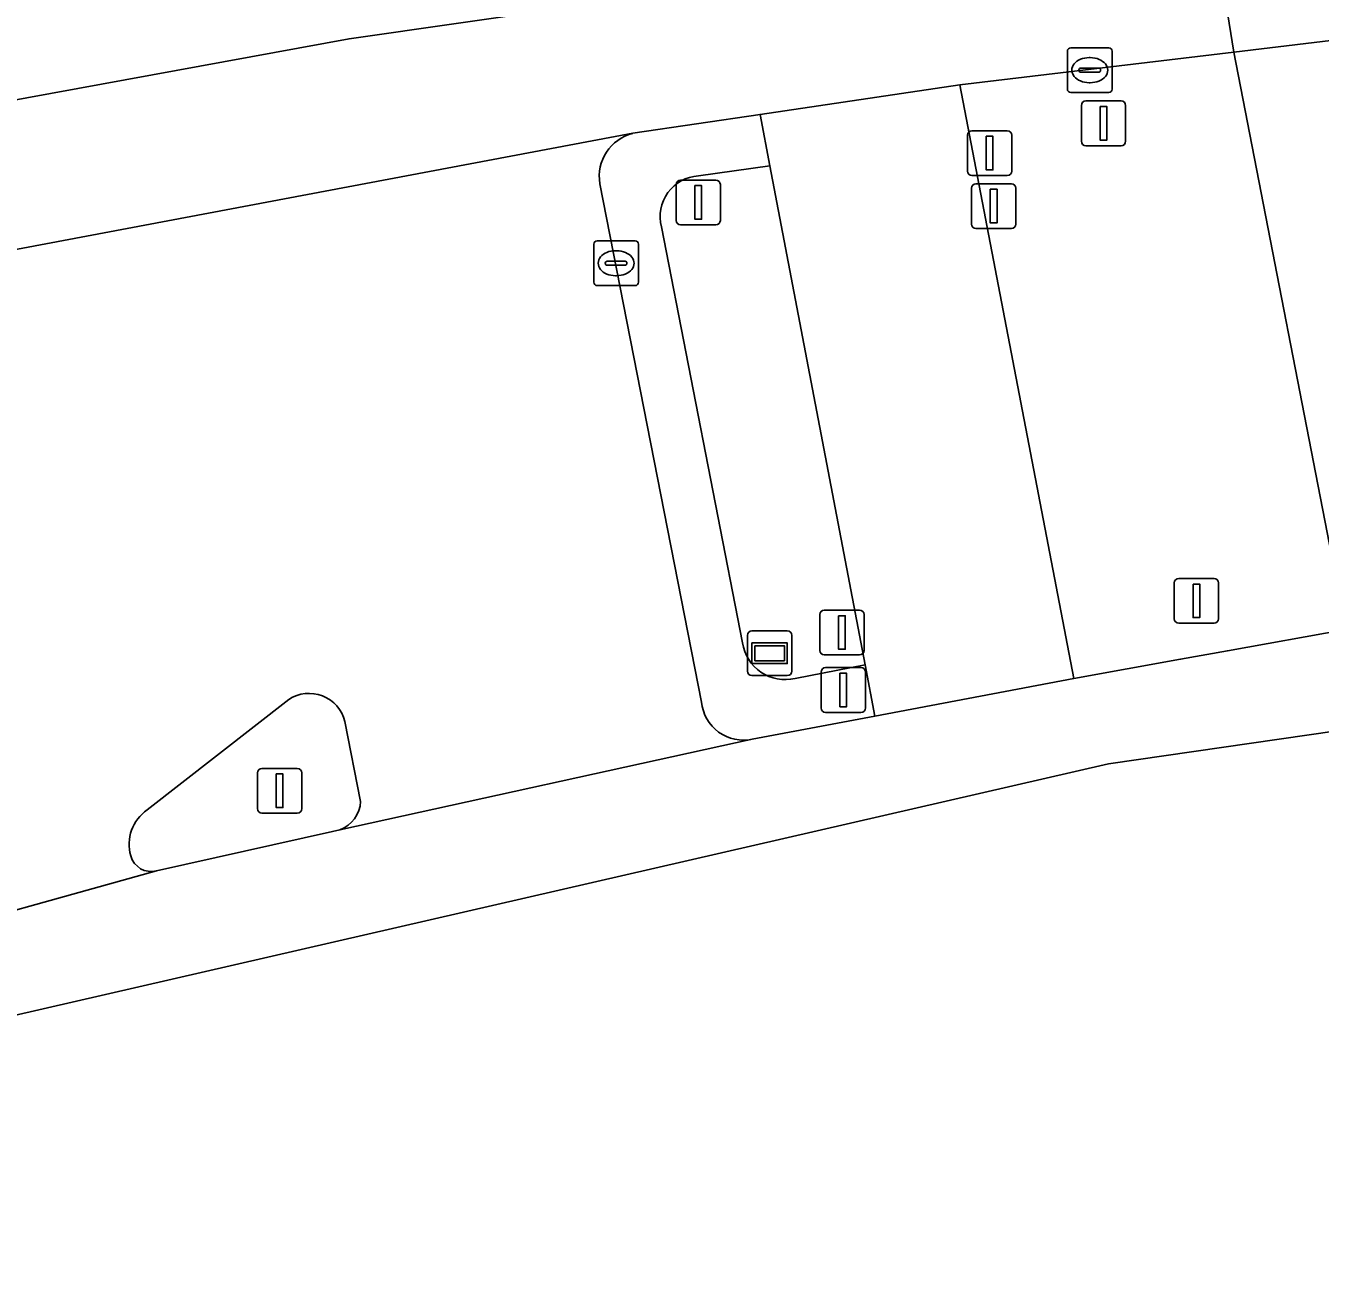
# Model space of a CAD drawing. Extents: x 161477 to 163040, y 383680 to 384871.
# Drawn here: x 161513.78 to 161542.7, y 383972.36 to 384000.14 of the extents above; entities that cross this region are included whole.
import ezdxf

# ---------------------------------------------------------------- set-up
doc = ezdxf.new("R2010")
doc.units = 0
for name, color, linetype in [('IMGEO_Berm_groen', 7, 'Continuous'), ('IMGEO_Drukknoppaal', 7, 'Continuous'), ('IMGEO_Fietspad_open', 7, 'Continuous'), ('IMGEO_Kolk', 7, 'Continuous'), ('IMGEO_Rijbaan_lokaal_gesloten', 7, 'Continuous'), ('IMGEO_Verkeerseiland_groen', 7, 'Continuous'), ('IMGEO_Verkeerseiland_open', 7, 'Continuous'), ('IMGEO_Verkeersregelinstallatiepaal', 7, 'Continuous'), ('IMGEO_Voetpad_open', 7, 'Continuous'), ('IMGEO_Wegwijzer', 7, 'Continuous')]:
    doc.layers.add(name, color=color, linetype=linetype)

msp = doc.modelspace()

# ---------------------------------------------------------------- linework, layer by layer
at = {"layer": 'IMGEO_Berm_groen'}
msp.add_lwpolyline([(161674.624, 384000), (161676.32, 384000.223), (161676.305, 384000.343), (161675.637, 384006.22), (161628.137, 384004.939), (161617.592, 384004.744), (161607.316, 384004.541), (161597.065, 384004.197), (161586.783, 384003.739), (161576.478, 384003.134), (161566.247, 384002.318), (161556.038, 384001.263), (161544.543, 384000), (161540.768, 383999.549), (161543.159, 383987.248), (161543.275, 383986.654), (161543.296, 383986.545)], dxfattribs=at)
at = {"layer": 'IMGEO_Drukknoppaal'}
for p, q in [((161534.909, 383995.71), (161534.909, 383996.51)), ((161534.909, 383996.51), (161534.909, 383995.71)), ((161535.009, 383996.61), (161535.799, 383996.61)), ((161535.799, 383996.61), (161535.009, 383996.61)), ((161535.899, 383996.51), (161535.899, 383995.71)), ((161535.899, 383995.71), (161535.899, 383996.51)), ((161535.799, 383995.61), (161535.009, 383995.61)), ((161535.009, 383995.61), (161535.799, 383995.61)), ((161531.518, 383986.185), (161531.518, 383986.985)), ((161531.518, 383986.985), (161531.518, 383986.185)), ((161531.618, 383987.085), (161532.408, 383987.085)), ((161532.408, 383987.085), (161531.618, 383987.085)), ((161532.508, 383986.985), (161532.508, 383986.185)), ((161532.508, 383986.185), (161532.508, 383986.985)), ((161532.408, 383986.085), (161531.618, 383986.085)), ((161531.618, 383986.085), (161532.408, 383986.085))]:
    msp.add_line(p, q, dxfattribs=at)
for points in [[(161535.329, 383996.485), (161535.479, 383996.485), (161535.479, 383995.735), (161535.329, 383995.735), (161535.329, 383996.485)], [(161531.938, 383986.96), (161532.088, 383986.96), (161532.088, 383986.21), (161531.938, 383986.21), (161531.938, 383986.96)]]:
    msp.add_lwpolyline(points, dxfattribs=at)
for centre, start, end in [((161535.009, 383996.51), 90, 180), ((161535.009, 383996.51), 90, 180), ((161535.799, 383996.51), 0, 90), ((161535.799, 383996.51), 360, 90), ((161535.009, 383995.71), 180, 270), ((161535.009, 383995.71), 180, 270), ((161535.799, 383995.71), 270, 0), ((161535.799, 383995.71), 270, 0), ((161531.618, 383986.985), 90, 180), ((161531.618, 383986.985), 90, 180), ((161532.408, 383986.985), 0, 90), ((161532.408, 383986.985), 360, 90), ((161531.618, 383986.185), 180, 270), ((161531.618, 383986.185), 180, 270), ((161532.408, 383986.185), 270, 0), ((161532.408, 383986.185), 270, 0)]:
    msp.add_arc(centre, 0.1, start, end, dxfattribs=at)
at = {"layer": 'IMGEO_Fietspad_open'}
msp.add_lwpolyline([(161534.648, 383998.817), (161530.186, 383998.16), (161530.406, 383997.01), (161532.533, 383985.861), (161532.751, 383984.717), (161537.192, 383985.555)], close=True, dxfattribs=at)
at = {"layer": 'IMGEO_Kolk'}
for p, q in [((161537.05, 383998.721), (161537.05, 383999.573)), ((161537.125, 383999.647), (161537.977, 383999.647)), ((161538.051, 383999.573), (161538.051, 383998.721)), ((161537.538, 383999.427), (161537.563, 383999.427)), ((161537.309, 383999.141), (161537.309, 383999.153)), ((161537.747, 383999.104), (161537.349, 383999.104)), ((161537.352, 383999.19), (161537.75, 383999.19)), ((161537.793, 383999.153), (161537.793, 383999.141)), ((161537.561, 383998.867), (161537.536, 383998.867)), ((161537.977, 383998.647), (161537.125, 383998.647)), ((161526.468, 383994.408), (161526.468, 383995.26)), ((161526.543, 383995.334), (161527.395, 383995.334)), ((161527.469, 383995.26), (161527.469, 383994.408)), ((161526.956, 383995.114), (161526.981, 383995.114)), ((161526.727, 383994.828), (161526.727, 383994.84)), ((161527.165, 383994.791), (161526.767, 383994.791)), ((161526.77, 383994.877), (161527.168, 383994.877)), ((161527.211, 383994.84), (161527.211, 383994.828)), ((161527.395, 383994.334), (161526.543, 383994.334)), ((161526.979, 383994.554), (161526.954, 383994.554))]:
    msp.add_line(p, q, dxfattribs=at)
for points in [[(161537.05, 383998.721), (161537.05, 383999.573)], [(161537.125, 383999.647), (161537.977, 383999.647)], [(161538.051, 383999.573), (161538.051, 383998.721)], [(161537.977, 383998.647), (161537.125, 383998.647)], [(161526.468, 383994.408), (161526.468, 383995.26)], [(161526.543, 383995.334), (161527.395, 383995.334)], [(161527.469, 383995.26), (161527.469, 383994.408)], [(161527.395, 383994.334), (161526.543, 383994.334)]]:
    msp.add_lwpolyline(points, dxfattribs=at)
for centre, radius, start, end in [((161537.127, 383999.571), 0.0765, 91.552, 178.448), ((161537.127, 383999.571), 0.0765, 91.552, 178.448), ((161537.975, 383999.571), 0.0765, 1.552, 88.448), ((161537.975, 383999.571), 0.0765, 1.552, 88.448), ((161537.349, 383999.15), 0.0403, 85.8775, 175.7526), ((161537.346, 383999.14), 0.0366, 178.938, 274.7102), ((161537.75, 383999.147), 0.043, 264.8664, 352.4533), ((161537.754, 383999.152), 0.0386, 1.7309, 96.639), ((161537.127, 383998.723), 0.0765, 181.552, 268.448), ((161537.127, 383998.723), 0.0765, 181.552, 268.448), ((161537.975, 383998.723), 0.0765, 271.552, 358.448), ((161537.975, 383998.723), 0.0765, 271.552, 358.448), ((161526.545, 383995.258), 0.0765, 91.552, 178.448), ((161526.545, 383995.258), 0.0765, 91.552, 178.448), ((161527.393, 383995.258), 0.0765, 1.552, 88.448), ((161527.393, 383995.258), 0.0765, 1.552, 88.448), ((161526.767, 383994.837), 0.0403, 85.8775, 175.7526), ((161526.764, 383994.827), 0.0366, 178.938, 274.7102), ((161527.168, 383994.834), 0.043, 264.8664, 352.4533), ((161527.172, 383994.839), 0.0386, 1.7309, 96.639), ((161526.545, 383994.41), 0.0765, 181.552, 268.448), ((161526.545, 383994.41), 0.0765, 181.552, 268.448), ((161527.393, 383994.41), 0.0765, 271.552, 358.448), ((161527.393, 383994.41), 0.0765, 271.552, 358.448)]:
    msp.add_arc(centre, radius, start, end, dxfattribs=at)
for centre, major_axis, ratio, start_param, end_param in [((161537.537, 383999.147), (-0.387, 0.002), 0.722429, 4.712389, 7.853982), ((161537.562, 383999.147), (-0.39, 0.002), 0.717154, 1.570796, 4.712389), ((161526.955, 383994.834), (-0.387, 0.002), 0.722429, 4.712389, 7.853982), ((161526.98, 383994.834), (-0.39, 0.002), 0.717154, 1.570796, 4.712389)]:
    msp.add_ellipse(centre, major_axis=major_axis, ratio=ratio, start_param=start_param, end_param=end_param, dxfattribs=at)
at = {"layer": 'IMGEO_Rijbaan_lokaal_gesloten'}
for points in [[(161486.217, 383992.966), (161487.915, 383993.382), (161495.458, 383994.932), (161504.921, 383996.902), (161521.003, 383999.847), (161525.836, 384000.536), (161529.171, 384001.055), (161540.294, 384002.523), (161539.778, 384005.647), (161539.126, 384009.289), (161532.775, 384008.988)], [(161498.768, 383992.075), (161500, 383992.33), (161504.881, 383993.338), (161509.809, 383994.271), (161511.491, 383994.752), (161527.343, 383997.736), (161530.186, 383998.16), (161534.648, 383998.817), (161540.768, 383999.549), (161540.294, 384002.523), (161529.171, 384001.055), (161525.836, 384000.536), (161521.003, 383999.847), (161504.921, 383996.902), (161495.458, 383994.932), (161487.915, 383993.382), (161486.217, 383992.966), (161487.841, 383980.35)], [(161527.343, 383997.736), (161511.491, 383994.752), (161509.809, 383994.271)], [(161528.875, 383985.027), (161526.606, 383996.611)], [(161488.678, 383973.849), (161488.869, 383972.362), (161537.973, 383983.648), (161543.69, 383984.477), (161543.296, 383986.545), (161543.275, 383986.654), (161540.627, 383986.176), (161539.58, 383985.986), (161537.192, 383985.555), (161532.751, 383984.717), (161530.01, 383984.198), (161520.793, 383982.178), (161520.633, 383982.141), (161516.701, 383981.259), (161510.713, 383979.591), (161488.678, 383973.849)], [(161516.493, 383982.62), (161519.654, 383985.086)], [(161520.91, 383984.596), (161521.259, 383982.81)], [(161520.793, 383982.178), (161530.01, 383984.198)], [(161488.678, 383973.849), (161510.713, 383979.591), (161516.701, 383981.259)]]:
    msp.add_lwpolyline(points, dxfattribs=at)
msp.add_lwpolyline([(161675.32, 384009.03), (161672.552, 384008.94), (161649.838, 384008.505), (161627.231, 384007.962), (161610.875, 384007.69), (161591.747, 384006.929), (161571.858, 384005.787), (161555.23, 384004.156), (161540.294, 384002.523), (161540.768, 383999.549), (161544.543, 384000), (161556.038, 384001.263), (161566.247, 384002.318), (161576.478, 384003.134), (161586.783, 384003.739), (161597.065, 384004.197), (161607.316, 384004.541), (161617.592, 384004.744), (161628.137, 384004.939), (161675.637, 384006.22)], close=True, dxfattribs=at)
for centre, radius, start, end in [((161527.579, 383996.777), 0.987, 103.833, 189.7085), ((161520.11, 383984.401), 0.823, 13.7036, 123.6722), ((161529.819, 383985.127), 0.949, 186.0682, 281.6432), ((161520.558, 383982.839), 0.701, 289.5507, 357.6435), ((161517.007, 383981.856), 0.921, 123.9059, 196.5675), ((161516.582, 383981.719), 0.475, 195.4162, 284.4544)]:
    msp.add_arc(centre, radius, start, end, dxfattribs=at)
at = {"layer": 'IMGEO_Verkeerseiland_groen'}
for points in [[(161530.406, 383997.01), (161528.807, 383996.787)], [(161530.965, 383985.556), (161532.533, 383985.861), (161530.406, 383997.01)], [(161527.982, 383995.647), (161529.792, 383986.351)]]:
    msp.add_lwpolyline(points, dxfattribs=at)
for centre, radius, start, end in [((161528.866, 383995.876), 0.913, 93.6857, 194.529), ((161530.744, 383986.493), 0.962, 188.4668, 283.2783)]:
    msp.add_arc(centre, radius, start, end, dxfattribs=at)
at = {"layer": 'IMGEO_Verkeerseiland_open'}
for points in [[(161530.186, 383998.16), (161527.343, 383997.736)], [(161528.807, 383996.787), (161530.406, 383997.01), (161530.186, 383998.16)], [(161526.606, 383996.611), (161528.875, 383985.027)], [(161529.792, 383986.351), (161527.982, 383995.647)], [(161530.01, 383984.198), (161532.751, 383984.717), (161532.533, 383985.861), (161530.965, 383985.556)], [(161519.654, 383985.086), (161516.493, 383982.62)], [(161521.259, 383982.81), (161520.91, 383984.596)], [(161516.701, 383981.259), (161520.633, 383982.141), (161520.793, 383982.178)]]:
    msp.add_lwpolyline(points, dxfattribs=at)
for centre, radius, start, end in [((161527.579, 383996.777), 0.987, 103.833, 189.7085), ((161528.866, 383995.876), 0.913, 93.6857, 194.529), ((161530.744, 383986.493), 0.962, 188.4668, 283.2783), ((161520.11, 383984.401), 0.823, 13.7036, 123.6722), ((161529.819, 383985.127), 0.949, 186.0682, 281.6432), ((161520.558, 383982.839), 0.701, 289.5507, 357.6435), ((161517.007, 383981.856), 0.921, 123.9059, 196.5675), ((161516.582, 383981.719), 0.475, 195.4162, 284.4544)]:
    msp.add_arc(centre, radius, start, end, dxfattribs=at)
at = {"layer": 'IMGEO_Verkeersregelinstallatiepaal'}
for p, q in [((161537.463, 383998.459), (161538.253, 383998.459)), ((161538.253, 383998.459), (161537.463, 383998.459)), ((161537.363, 383997.559), (161537.363, 383998.359)), ((161537.363, 383998.359), (161537.363, 383997.559)), ((161538.353, 383998.359), (161538.353, 383997.559)), ((161538.353, 383997.559), (161538.353, 383998.359)), ((161534.919, 383997.794), (161535.709, 383997.794)), ((161535.709, 383997.794), (161534.919, 383997.794)), ((161534.819, 383996.894), (161534.819, 383997.694)), ((161534.819, 383997.694), (161534.819, 383996.894)), ((161535.809, 383997.694), (161535.809, 383996.894)), ((161535.809, 383996.894), (161535.809, 383997.694)), ((161538.253, 383997.459), (161537.463, 383997.459)), ((161537.463, 383997.459), (161538.253, 383997.459)), ((161528.407, 383996.692), (161529.197, 383996.692)), ((161529.197, 383996.692), (161528.407, 383996.692)), ((161535.709, 383996.794), (161534.919, 383996.794)), ((161534.919, 383996.794), (161535.709, 383996.794)), ((161528.307, 383995.792), (161528.307, 383996.592)), ((161528.307, 383996.592), (161528.307, 383995.792)), ((161529.297, 383996.592), (161529.297, 383995.792)), ((161529.297, 383995.792), (161529.297, 383996.592)), ((161529.197, 383995.692), (161528.407, 383995.692)), ((161528.407, 383995.692), (161529.197, 383995.692)), ((161539.44, 383986.891), (161539.44, 383987.691)), ((161539.44, 383987.691), (161539.44, 383986.891)), ((161539.54, 383987.791), (161540.33, 383987.791)), ((161540.33, 383987.791), (161539.54, 383987.791)), ((161540.43, 383987.691), (161540.43, 383986.891)), ((161540.43, 383986.891), (161540.43, 383987.691)), ((161540.33, 383986.791), (161539.54, 383986.791)), ((161539.54, 383986.791), (161540.33, 383986.791)), ((161531.548, 383984.899), (161531.548, 383985.699)), ((161531.548, 383985.699), (161531.548, 383984.899)), ((161531.648, 383985.799), (161532.438, 383985.799)), ((161532.438, 383985.799), (161531.648, 383985.799)), ((161532.538, 383985.699), (161532.538, 383984.899)), ((161532.538, 383984.899), (161532.538, 383985.699)), ((161532.438, 383984.799), (161531.648, 383984.799)), ((161531.648, 383984.799), (161532.438, 383984.799)), ((161518.954, 383982.649), (161518.954, 383983.449)), ((161518.954, 383983.449), (161518.954, 383982.649)), ((161519.054, 383983.549), (161519.844, 383983.549)), ((161519.844, 383983.549), (161519.054, 383983.549)), ((161519.944, 383983.449), (161519.944, 383982.649)), ((161519.944, 383982.649), (161519.944, 383983.449)), ((161519.844, 383982.549), (161519.054, 383982.549)), ((161519.054, 383982.549), (161519.844, 383982.549))]:
    msp.add_line(p, q, dxfattribs=at)
for points in [[(161537.783, 383998.334), (161537.933, 383998.334), (161537.933, 383997.584), (161537.783, 383997.584), (161537.783, 383998.334)], [(161535.239, 383997.669), (161535.389, 383997.669), (161535.389, 383996.919), (161535.239, 383996.919), (161535.239, 383997.669)], [(161528.727, 383996.567), (161528.877, 383996.567), (161528.877, 383995.817), (161528.727, 383995.817), (161528.727, 383996.567)], [(161539.86, 383987.666), (161540.01, 383987.666), (161540.01, 383986.916), (161539.86, 383986.916), (161539.86, 383987.666)], [(161531.968, 383985.674), (161532.118, 383985.674), (161532.118, 383984.924), (161531.968, 383984.924), (161531.968, 383985.674)], [(161519.374, 383983.424), (161519.524, 383983.424), (161519.524, 383982.674), (161519.374, 383982.674), (161519.374, 383983.424)]]:
    msp.add_lwpolyline(points, dxfattribs=at)
for centre, start, end in [((161537.463, 383998.359), 90, 180), ((161537.463, 383998.359), 90, 180), ((161538.253, 383998.359), 0, 90), ((161538.253, 383998.359), 360, 90), ((161534.919, 383997.694), 90, 180), ((161534.919, 383997.694), 90, 180), ((161535.709, 383997.694), 0, 90), ((161535.709, 383997.694), 360, 90), ((161537.463, 383997.559), 180, 270), ((161537.463, 383997.559), 180, 270), ((161538.253, 383997.559), 270, 0), ((161538.253, 383997.559), 270, 0), ((161528.407, 383996.592), 90, 180), ((161528.407, 383996.592), 90, 180), ((161529.197, 383996.592), 0, 90), ((161529.197, 383996.592), 360, 90), ((161534.919, 383996.894), 180, 270), ((161534.919, 383996.894), 180, 270), ((161535.709, 383996.894), 270, 0), ((161535.709, 383996.894), 270, 0), ((161528.407, 383995.792), 180, 270), ((161528.407, 383995.792), 180, 270), ((161529.197, 383995.792), 270, 0), ((161529.197, 383995.792), 270, 0), ((161539.54, 383987.691), 90, 180), ((161539.54, 383987.691), 90, 180), ((161540.33, 383987.691), 0, 90), ((161540.33, 383987.691), 360, 90), ((161539.54, 383986.891), 180, 270), ((161539.54, 383986.891), 180, 270), ((161540.33, 383986.891), 270, 0), ((161540.33, 383986.891), 270, 0), ((161531.648, 383985.699), 90, 180), ((161531.648, 383985.699), 90, 180), ((161532.438, 383985.699), 0, 90), ((161532.438, 383985.699), 360, 90), ((161531.648, 383984.899), 180, 270), ((161531.648, 383984.899), 180, 270), ((161532.438, 383984.899), 270, 0), ((161532.438, 383984.899), 270, 0), ((161519.054, 383983.449), 90, 180), ((161519.054, 383983.449), 90, 180), ((161519.844, 383983.449), 0, 90), ((161519.844, 383983.449), 360, 90), ((161519.054, 383982.649), 180, 270), ((161519.054, 383982.649), 180, 270), ((161519.844, 383982.649), 270, 0), ((161519.844, 383982.649), 270, 0)]:
    msp.add_arc(centre, 0.1, start, end, dxfattribs=at)
at = {"layer": 'IMGEO_Voetpad_open'}
msp.add_lwpolyline([(161540.768, 383999.549), (161534.648, 383998.817), (161537.192, 383985.555), (161539.58, 383985.986), (161540.627, 383986.176), (161543.275, 383986.654), (161543.159, 383987.248)], close=True, dxfattribs=at)
at = {"layer": 'IMGEO_Wegwijzer'}
for p, q in [((161529.903, 383985.72), (161529.903, 383986.52)), ((161529.903, 383986.52), (161529.903, 383985.72)), ((161530.003, 383986.62), (161530.793, 383986.62)), ((161530.793, 383986.62), (161530.003, 383986.62)), ((161530.893, 383986.52), (161530.893, 383985.72)), ((161530.893, 383985.72), (161530.893, 383986.52)), ((161530.793, 383985.62), (161530.003, 383985.62)), ((161530.003, 383985.62), (161530.793, 383985.62))]:
    msp.add_line(p, q, dxfattribs=at)
for points in [[(161530.004, 383986.352), (161530.792, 383986.352), (161530.792, 383985.888), (161530.004, 383985.888), (161530.004, 383986.352)], [(161530.069, 383986.287), (161530.069, 383985.953), (161530.727, 383985.953), (161530.727, 383986.287), (161530.069, 383986.287)]]:
    msp.add_lwpolyline(points, dxfattribs=at)
for centre, start, end in [((161530.003, 383986.52), 90, 180), ((161530.003, 383986.52), 90, 180), ((161530.793, 383986.52), 0, 90), ((161530.793, 383986.52), 360, 90), ((161530.003, 383985.72), 180, 270), ((161530.003, 383985.72), 180, 270), ((161530.793, 383985.72), 270, 0), ((161530.793, 383985.72), 270, 0)]:
    msp.add_arc(centre, 0.1, start, end, dxfattribs=at)

doc.saveas('drawing.dxf')
